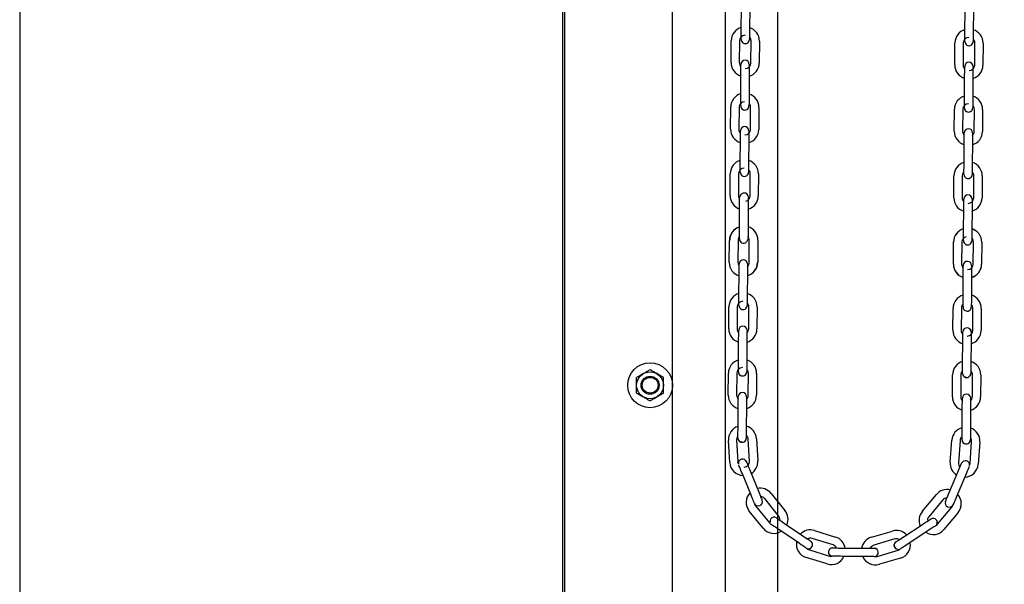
# Model space of a CAD drawing. Header units: inches. Extents: x 170 to 312, y 215 to 248.
# Tile 859 of 987: x 308.044 to 308.978, y 221.217 to 221.752. Entities that reach past the tile are written whole.
import ezdxf

# ---------------------------------------------------------------- set-up
doc = ezdxf.new("R2010")
doc.units = ezdxf.units.IN
doc.header["$LTSCALE"] = 0.25
doc.header["$MEASUREMENT"] = 0
doc.layers.add('ANNOTATIONS', color=1, linetype='Continuous')
doc.layers.add('MOTOR LH', color=7, linetype='Continuous')
doc.styles.add('ARIAL', font='arial.ttf', dxfattribs={"height": 0.09375})
doc.dimstyles.new('STANDARD$0', dxfattribs={"dimtxt": 0.09375, "dimasz": 0.09375, "dimexe": 0.03125, "dimexo": 0.046875, "dimgap": 0.09, "dimtad": 0, "dimtih": 1, "dimtoh": 1, "dimdec": 4, "dimzin": 0, "dimdsep": 46, "dimtxsty": 'ARIAL', "dimcen": 0.09, "dimadec": 0, "dimazin": 0, "dimtfac": 1, "dimtdec": 4, "dimtofl": 0, "dimtmove": 0, "dimatfit": 1, "dimfxl": 1, "dimtolj": 1, "dimtzin": 0, "dimarcsym": 0})

# ---------------------------------------------------------------- blocks, each defined once
blk = doc.blocks.new('*D129')
at = {"layer": 'ANNOTATIONS', "color": 0, "lineweight": -2, "transparency": 16777216}
for p, q in [((308.60615, 224.43674), (310.45212, 224.43674)), ((310.42087, 224.34299), (310.42087, 222.64335)), ((310.42087, 220.50886), (310.42087, 222.20849)), ((309.69034, 220.41511), (310.45212, 220.41511))]:
    blk.add_line(p, q, dxfattribs=at)
at = {"layer": 'ANNOTATIONS', "color": 0, "transparency": 16777216}
for points in [[(310.40524, 224.34299), (310.43649, 224.34299), (310.42087, 224.43674)], [(310.40524, 220.50886), (310.43649, 220.50886), (310.42087, 220.41511)]]:
    blk.add_solid(points, dxfattribs=at)
at = {"layer": 'defpoints', "color": 0, "transparency": 16777216}
for p in [(308.55928, 224.43674), (309.64347, 220.41511), (310.42087, 220.41511)]:
    blk.add_point(p, dxfattribs=at)
at = {"layer": 'ANNOTATIONS', "color": 0, "transparency": 16777216, "insert": (310.42087, 222.42592), "char_height": 0.09375, "attachment_point": 5, "style": 'ARIAL'}
blk.add_mtext('\\A1;OPENING\\PHEIGHT', dxfattribs=at)
blk = doc.blocks.new('*D130')
at = {"layer": 'ANNOTATIONS', "color": 0, "lineweight": -2, "transparency": 16777216}
for p, q in [((308.60615, 225.27272), (311.1071, 225.27272)), ((311.07585, 225.17897), (311.07585, 223.06135)), ((311.07585, 220.50886), (311.07585, 222.62649)), ((310.61068, 220.41511), (311.1071, 220.41511))]:
    blk.add_line(p, q, dxfattribs=at)
at = {"layer": 'ANNOTATIONS', "color": 0, "transparency": 16777216}
for points in [[(311.06023, 225.17897), (311.09148, 225.17897), (311.07585, 225.27272)], [(311.06023, 220.50886), (311.09148, 220.50886), (311.07585, 220.41511)]]:
    blk.add_solid(points, dxfattribs=at)
at = {"layer": 'defpoints', "color": 0, "transparency": 16777216}
for p in [(308.55928, 225.27272), (310.56381, 220.41511), (311.07585, 220.41511)]:
    blk.add_point(p, dxfattribs=at)
at = {"layer": 'ANNOTATIONS', "color": 0, "transparency": 16777216, "insert": (311.07585, 222.84392), "char_height": 0.09375, "attachment_point": 5, "style": 'ARIAL'}
blk.add_mtext('\\A1;TOTAL\\PHEIGHT', dxfattribs=at)

msp = doc.modelspace()

# ---------------------------------------------------------------- linework, layer by layer
at = {"layer": 'MOTOR LH'}
for p, q in [((308.04365, 225.91347), (308.04365, 220.41511)), ((308.55928, 220.41511), (308.55928, 225.91347)), ((308.5611, 220.41779), (308.5611, 225.22508)), ((308.6633, 220.41779), (308.6633, 225.22508)), ((308.71333, 224.94831), (308.71333, 220.41511)), ((308.76336, 220.41779), (308.76336, 224.60767)), ((308.72849, 221.743), (308.72864, 221.76386)), ((308.73652, 221.76381), (308.73637, 221.74294)), ((308.94084, 221.74103), (308.94099, 221.76189)), ((308.94886, 221.76184), (308.94872, 221.74097)), ((308.71882, 221.7117), (308.71897, 221.73255)), ((308.72684, 221.73238), (308.72669, 221.71151)), ((308.73772, 221.71143), (308.73787, 221.7323)), ((308.74574, 221.73224), (308.74559, 221.71138)), ((308.93117, 221.7096), (308.93132, 221.73047)), ((308.93919, 221.73041), (308.93904, 221.70954)), ((308.94078, 221.73178), (308.94078, 221.7318)), ((308.95007, 221.70947), (308.95022, 221.73033)), ((308.95809, 221.73028), (308.95794, 221.70941)), ((308.72805, 221.68), (308.7282, 221.70086)), ((308.73607, 221.70081), (308.73592, 221.67994)), ((308.9404, 221.67803), (308.94054, 221.6989)), ((308.94842, 221.69884), (308.94827, 221.67797)), ((308.71838, 221.64881), (308.71852, 221.66966)), ((308.7264, 221.66938), (308.72625, 221.64851)), ((308.73727, 221.64844), (308.73742, 221.6693)), ((308.74529, 221.66925), (308.74515, 221.64838)), ((308.93072, 221.6466), (308.93087, 221.66747)), ((308.93875, 221.66741), (308.9386, 221.64655)), ((308.94033, 221.66879), (308.94033, 221.6688)), ((308.94962, 221.64647), (308.94977, 221.66733)), ((308.95764, 221.66728), (308.9575, 221.64641)), ((308.72627, 221.65205), (308.72625, 221.64851)), ((308.7276, 221.617), (308.72775, 221.63787)), ((308.73562, 221.63781), (308.73547, 221.61694)), ((308.93995, 221.61503), (308.9401, 221.6359)), ((308.94797, 221.63584), (308.94782, 221.61498)), ((308.71793, 221.58557), (308.71808, 221.60644)), ((308.72595, 221.60638), (308.7258, 221.58552)), ((308.73683, 221.58544), (308.73697, 221.6063)), ((308.74485, 221.60625), (308.7447, 221.58538)), ((308.93028, 221.5836), (308.93043, 221.60447)), ((308.9383, 221.60441), (308.93815, 221.58355)), ((308.94918, 221.58347), (308.94932, 221.60434)), ((308.9572, 221.60428), (308.95705, 221.58341)), ((308.72678, 221.55367), (308.72693, 221.57454)), ((308.73518, 221.57481), (308.73503, 221.55395)), ((308.9395, 221.55203), (308.93965, 221.5729)), ((308.93951, 221.55216), (308.93965, 221.57303)), ((308.94753, 221.57297), (308.94738, 221.55198)), ((308.94754, 221.57478), (308.94753, 221.57284)), ((308.71711, 221.52224), (308.71726, 221.54311)), ((308.7255, 221.54338), (308.72536, 221.52252)), ((308.73601, 221.52211), (308.73615, 221.54297)), ((308.7444, 221.54325), (308.74425, 221.52238)), ((308.92983, 221.52061), (308.92998, 221.54147)), ((308.92983, 221.52073), (308.92998, 221.54147)), ((308.92998, 221.54147), (308.92998, 221.5416)), ((308.93786, 221.54154), (308.93771, 221.52068)), ((308.93785, 221.54142), (308.93771, 221.52068)), ((308.93944, 221.54279), (308.93944, 221.54283)), ((308.94731, 221.54285), (308.94731, 221.54273)), ((308.94873, 221.52047), (308.94888, 221.54134)), ((308.94873, 221.5206), (308.94888, 221.54134)), ((308.94888, 221.54134), (308.94888, 221.54146)), ((308.95675, 221.54141), (308.9566, 221.52054)), ((308.95675, 221.54128), (308.9566, 221.52042)), ((308.93771, 221.52068), (308.93771, 221.52055)), ((308.72633, 221.49068), (308.72648, 221.51155)), ((308.73436, 221.51149), (308.73421, 221.49062)), ((308.93906, 221.48917), (308.93921, 221.51004)), ((308.94708, 221.50998), (308.94693, 221.48911)), ((308.71666, 221.45925), (308.71681, 221.48012)), ((308.72468, 221.48006), (308.72454, 221.4592)), ((308.72627, 221.48143), (308.72627, 221.48145)), ((308.73556, 221.45912), (308.73571, 221.47998)), ((308.74358, 221.47993), (308.74343, 221.45906)), ((308.92939, 221.45774), (308.92953, 221.47861)), ((308.93741, 221.47855), (308.93726, 221.45769)), ((308.94828, 221.45761), (308.94843, 221.47847)), ((308.95631, 221.47842), (308.95616, 221.45755)), ((308.72589, 221.42769), (308.72603, 221.44855)), ((308.73391, 221.4485), (308.73376, 221.42763)), ((308.93861, 221.42618), (308.93876, 221.44705)), ((308.94663, 221.44699), (308.94649, 221.42612)), ((308.71621, 221.39626), (308.71636, 221.41713)), ((308.72424, 221.41707), (308.72409, 221.39621)), ((308.73511, 221.39613), (308.73526, 221.41699)), ((308.74313, 221.41694), (308.74299, 221.39607)), ((308.92894, 221.39475), (308.92909, 221.41562)), ((308.93696, 221.41556), (308.93681, 221.3947)), ((308.94784, 221.39462), (308.94798, 221.41548)), ((308.95586, 221.41543), (308.95571, 221.39456)), ((308.72544, 221.3647), (308.72559, 221.38556)), ((308.73346, 221.38551), (308.73331, 221.36464)), ((308.93816, 221.36319), (308.93831, 221.38405)), ((308.94619, 221.384), (308.94604, 221.36313)), ((308.7364, 221.33355), (308.73516, 221.35438)), ((308.74302, 221.35485), (308.74426, 221.33402)), ((308.71754, 221.33242), (308.71629, 221.35325)), ((308.72415, 221.35372), (308.7254, 221.33289)), ((308.92678, 221.33273), (308.92832, 221.35354)), ((308.93617, 221.35295), (308.93463, 221.33214)), ((308.94563, 221.33133), (308.94717, 221.35214)), ((308.95502, 221.35156), (308.95348, 221.33075)), ((308.73746, 221.30219), (308.72958, 221.32151)), ((308.73687, 221.32448), (308.74475, 221.30516)), ((308.92589, 221.30387), (308.93404, 221.32308)), ((308.94129, 221.32001), (308.93314, 221.3008)), ((308.76388, 221.28188), (308.75074, 221.29809)), ((308.75685, 221.30305), (308.76999, 221.28684)), ((308.90038, 221.28592), (308.91375, 221.30194)), ((308.74217, 221.29115), (308.75531, 221.27494)), ((308.9198, 221.29689), (308.90643, 221.28087)), ((308.91489, 221.27381), (308.92826, 221.28983)), ((308.9233, 221.29086), (308.92436, 221.29019)), ((308.7492, 221.26998), (308.73606, 221.28619)), ((308.93431, 221.28479), (308.92094, 221.26876)), ((308.76955, 221.27456), (308.78683, 221.26286)), ((308.88321, 221.26218), (308.90065, 221.27363)), ((308.78241, 221.25634), (308.76514, 221.26804)), ((308.79807, 221.26783), (308.81799, 221.26163)), ((308.85203, 221.26139), (308.87204, 221.2673)), ((308.90497, 221.26705), (308.88754, 221.2556)), ((308.81566, 221.25411), (308.79573, 221.26031)), ((308.81532, 221.25124), (308.81519, 221.25124)), ((308.81519, 221.25124), (308.8155, 221.25124)), ((308.82444, 221.25117), (308.84531, 221.25103)), ((308.82457, 221.25117), (308.84531, 221.25103)), ((308.87427, 221.25975), (308.85426, 221.25384)), ((308.81005, 221.23607), (308.79012, 221.24226)), ((308.79246, 221.24978), (308.81239, 221.24359)), ((308.82098, 221.24332), (308.81924, 221.24334)), ((308.82271, 221.24331), (308.82084, 221.24332)), ((308.84525, 221.24315), (308.82452, 221.2433)), ((308.84538, 221.24315), (308.82452, 221.2433)), ((308.84719, 221.24314), (308.84525, 221.24315)), ((308.84892, 221.24313), (308.84705, 221.24314)), ((308.85052, 221.24311), (308.84879, 221.24313)), ((308.85192, 221.2431), (308.85039, 221.24312)), ((308.85307, 221.2431), (308.85179, 221.24311)), ((308.85393, 221.24309), (308.85294, 221.2431)), ((308.85446, 221.24309), (308.8538, 221.24309)), ((308.85738, 221.24327), (308.87739, 221.24918)), ((308.87962, 221.24162), (308.85961, 221.23572))]:
    msp.add_line(p, q, dxfattribs=at)
at = {"layer": 'MOTOR LH', "flags": 128}
for points in [[(308.72843, 221.73375), (308.72843, 221.73392), (308.72843, 221.73445), (308.72844, 221.7353), (308.72845, 221.73645), (308.72846, 221.73786), (308.72847, 221.73946), (308.72848, 221.74119), (308.72849, 221.743)], [(308.73637, 221.74294), (308.73635, 221.74114), (308.73634, 221.7394), (308.73633, 221.7378), (308.73632, 221.7364), (308.73631, 221.73525)], [(308.94078, 221.73178), (308.94078, 221.73196), (308.94078, 221.73248), (308.94079, 221.73334), (308.9408, 221.73449), (308.94081, 221.73589), (308.94082, 221.73749), (308.94083, 221.73922), (308.94084, 221.74103)], [(308.94872, 221.74097), (308.9487, 221.73917), (308.94869, 221.73743), (308.94868, 221.73583), (308.94867, 221.73443), (308.94866, 221.73328)], [(308.73033, 221.73035), (308.73083, 221.73009), (308.73234, 221.72978)], [(308.73632, 221.73609), (308.73631, 221.73525), (308.73631, 221.73439), (308.7363, 221.73387), (308.7363, 221.73372)], [(308.7363, 221.73387), (308.7363, 221.73369)], [(308.94867, 221.73412), (308.94866, 221.73328), (308.94866, 221.73243), (308.94865, 221.7319), (308.94865, 221.73176)], [(308.94865, 221.7319), (308.94865, 221.73172)], [(308.72824, 221.70772), (308.72825, 221.70856), (308.72826, 221.70941), (308.72826, 221.70994), (308.72826, 221.71012)], [(308.73613, 221.71006), (308.73613, 221.70988), (308.73613, 221.70936), (308.73612, 221.7085), (308.73612, 221.70735), (308.73611, 221.70595), (308.73609, 221.70435), (308.73608, 221.70261), (308.73607, 221.70081)], [(308.7282, 221.70086), (308.72821, 221.70267), (308.72822, 221.7044), (308.72823, 221.706), (308.72824, 221.70741), (308.72825, 221.70856)], [(308.94054, 221.6989), (308.94056, 221.7007), (308.94057, 221.70244), (308.94058, 221.70404), (308.94059, 221.70544), (308.9406, 221.70659)], [(308.94059, 221.70576), (308.9406, 221.70659), (308.94061, 221.70744), (308.94061, 221.70797), (308.94061, 221.70815)], [(308.94848, 221.70809), (308.94848, 221.70791), (308.94848, 221.70739), (308.94847, 221.70653), (308.94846, 221.70538), (308.94846, 221.70398), (308.94844, 221.70238), (308.94843, 221.70065), (308.94842, 221.69884)], [(308.72798, 221.67075), (308.72798, 221.67092), (308.72799, 221.67145), (308.72799, 221.67231), (308.728, 221.67346), (308.72801, 221.67486), (308.72802, 221.67646), (308.72803, 221.67819), (308.72805, 221.68)], [(308.73587, 221.67309), (308.73587, 221.67225), (308.73586, 221.6714), (308.73586, 221.67087), (308.73586, 221.67073)], [(308.73592, 221.67994), (308.73591, 221.67814), (308.7359, 221.6764), (308.73588, 221.6748), (308.73587, 221.6734), (308.73587, 221.67225)], [(308.94033, 221.66878), (308.94033, 221.66896), (308.94034, 221.66948), (308.94034, 221.67034), (308.94035, 221.67149), (308.94036, 221.67289), (308.94037, 221.67449), (308.94038, 221.67623), (308.9404, 221.67803)], [(308.94827, 221.67797), (308.94826, 221.67617), (308.94825, 221.67443), (308.94823, 221.67283), (308.94822, 221.67143), (308.94822, 221.67028)], [(308.72988, 221.66735), (308.73039, 221.66709), (308.73189, 221.66678)], [(308.73586, 221.67087), (308.73586, 221.67069)], [(308.94821, 221.6689), (308.9482, 221.66872)], [(308.94822, 221.67112), (308.94822, 221.67028), (308.94821, 221.66943), (308.94821, 221.6689), (308.94821, 221.66876)], [(308.72775, 221.63787), (308.72776, 221.63967), (308.72777, 221.64141), (308.72779, 221.64301), (308.7278, 221.64441), (308.7278, 221.64556)], [(308.7278, 221.64473), (308.7278, 221.64556), (308.72781, 221.64641), (308.72781, 221.64694), (308.72781, 221.64711)], [(308.72781, 221.64694), (308.72781, 221.64712)], [(308.73569, 221.64706), (308.73569, 221.64688), (308.73568, 221.64636), (308.73568, 221.6455), (308.73567, 221.64435), (308.73566, 221.64295), (308.73565, 221.64135), (308.73564, 221.63961), (308.73562, 221.63781)], [(308.9401, 221.6359), (308.94011, 221.6377), (308.94012, 221.63944), (308.94014, 221.64104), (308.94015, 221.64244), (308.94015, 221.64359)], [(308.94015, 221.64276), (308.94015, 221.64359), (308.94016, 221.64445), (308.94016, 221.64497), (308.94016, 221.64515)], [(308.94803, 221.64353), (308.94802, 221.64238), (308.94801, 221.64098), (308.948, 221.63938), (308.94799, 221.63765), (308.94797, 221.63584)], [(308.94804, 221.64509), (308.94804, 221.64492), (308.94803, 221.64439), (308.94803, 221.64353), (308.94802, 221.6427)], [(308.72754, 221.60775), (308.72754, 221.60793), (308.72754, 221.60845), (308.72755, 221.60931), (308.72755, 221.61046), (308.72756, 221.61186), (308.72758, 221.61346), (308.72759, 221.6152), (308.7276, 221.617)], [(308.73547, 221.61694), (308.73546, 221.61514), (308.73545, 221.6134), (308.73544, 221.6118), (308.73543, 221.6104), (308.73542, 221.60925)], [(308.73543, 221.61009), (308.73542, 221.60925), (308.73541, 221.6084), (308.73541, 221.60787), (308.73541, 221.60769)], [(308.93988, 221.60579), (308.93989, 221.60596), (308.93989, 221.60648), (308.9399, 221.60734), (308.9399, 221.60818)], [(308.9399, 221.60734), (308.9399, 221.60849), (308.93991, 221.60989), (308.93993, 221.61149), (308.93994, 221.61323), (308.93995, 221.61503)], [(308.94778, 221.60812), (308.94777, 221.60728), (308.94776, 221.60643), (308.94776, 221.6059), (308.94776, 221.60576)], [(308.94782, 221.61498), (308.94781, 221.61317), (308.9478, 221.61144), (308.94779, 221.60984), (308.94778, 221.60843), (308.94777, 221.60728)], [(308.72943, 221.60435), (308.72994, 221.60409), (308.73144, 221.60378)], [(308.93988, 221.60578), (308.93989, 221.60596)], [(308.94776, 221.6059), (308.94776, 221.60572)], [(308.72693, 221.57454), (308.72694, 221.57634), (308.72695, 221.57808), (308.72696, 221.57968), (308.72697, 221.58108), (308.72698, 221.58223)], [(308.72698, 221.58214), (308.72698, 221.58223), (308.72699, 221.58308), (308.72699, 221.58361), (308.72699, 221.58379)], [(308.73524, 221.58406), (308.73524, 221.58389), (308.73524, 221.58336), (308.73523, 221.5825), (308.73522, 221.58135), (308.73521, 221.57995), (308.7352, 221.57835), (308.73519, 221.57662), (308.73518, 221.57481)], [(308.93965, 221.5729), (308.93967, 221.5747), (308.93968, 221.57644), (308.93969, 221.57804), (308.9397, 221.57944), (308.93971, 221.58059), (308.93971, 221.58157)], [(308.93965, 221.57303), (308.93967, 221.57483), (308.93968, 221.57657), (308.93969, 221.57817), (308.9397, 221.57957), (308.93971, 221.58072)], [(308.93971, 221.58145), (308.93972, 221.5821)], [(308.93972, 221.5821), (308.93972, 221.58228)], [(308.93972, 221.58197), (308.93972, 221.58215)], [(308.94759, 221.5821), (308.9473, 221.5836), (308.94689, 221.58436)], [(308.94759, 221.58222), (308.94759, 221.58204), (308.94759, 221.58152), (308.94758, 221.58066), (308.94757, 221.57951), (308.94756, 221.57811), (308.94755, 221.57651), (308.94754, 221.57478)], [(308.94759, 221.5821), (308.94759, 221.58192), (308.94759, 221.58139), (308.94758, 221.58054), (308.94757, 221.57939), (308.94756, 221.57798), (308.94755, 221.57638), (308.94754, 221.57465)], [(308.72673, 221.54598), (308.72673, 221.54713), (308.72674, 221.54853), (308.72676, 221.55013), (308.72677, 221.55187), (308.72678, 221.55367)], [(308.73503, 221.55395), (308.73502, 221.55214), (308.735, 221.55041), (308.73499, 221.54881), (308.73498, 221.5474), (308.73497, 221.54625)], [(308.93944, 221.54278), (308.93944, 221.54296), (308.93944, 221.54349), (308.93945, 221.54434), (308.93946, 221.54549), (308.93947, 221.54689), (308.93948, 221.54849), (308.93949, 221.55036)], [(308.93949, 221.55036), (308.93951, 221.55216)], [(308.93949, 221.55023), (308.9395, 221.55203)], [(308.94737, 221.5503), (308.94735, 221.54844), (308.94734, 221.54684), (308.94733, 221.54544), (308.94732, 221.54429)], [(308.94738, 221.55211), (308.94737, 221.5503)], [(308.94738, 221.55198), (308.94737, 221.55017)], [(308.72671, 221.54443), (308.72672, 221.5446), (308.72672, 221.54512), (308.72673, 221.54598), (308.72673, 221.54674)], [(308.72671, 221.54442), (308.72672, 221.5446)], [(308.72793, 221.54154), (308.72912, 221.54076), (308.73062, 221.54045)], [(308.73497, 221.54635), (308.73497, 221.54625), (308.73497, 221.5454), (308.73496, 221.54487), (308.73496, 221.54473)], [(308.73496, 221.54487), (308.73496, 221.54469)], [(308.93944, 221.54291), (308.93944, 221.54309), (308.93944, 221.54361), (308.93945, 221.54447), (308.93946, 221.54562), (308.93947, 221.54702), (308.93948, 221.54862)], [(308.94735, 221.54856), (308.94734, 221.54697), (308.94733, 221.54556), (308.94732, 221.54441), (308.94732, 221.54356), (308.94731, 221.54303), (308.94731, 221.54285)], [(308.94733, 221.54512), (308.94732, 221.54429), (308.94732, 221.54343), (308.94731, 221.54293)], [(308.94732, 221.54343), (308.94731, 221.5429), (308.94731, 221.54273)], [(308.72648, 221.51155), (308.72649, 221.51335), (308.72651, 221.51509), (308.72652, 221.51669), (308.72653, 221.51809), (308.72654, 221.51924)], [(308.72654, 221.51914), (308.72654, 221.51924), (308.72654, 221.52009), (308.72655, 221.52062), (308.72655, 221.5208)], [(308.73441, 221.51918), (308.7344, 221.51803), (308.73439, 221.51663), (308.73438, 221.51503), (308.73437, 221.51329), (308.73436, 221.51149)], [(308.73442, 221.52074), (308.73442, 221.52056), (308.73442, 221.52004), (308.73441, 221.51918), (308.7344, 221.51834)], [(308.73536, 221.51935), (308.7348, 221.51869), (308.7344, 221.51833)], [(308.93921, 221.51004), (308.93922, 221.51184), (308.93923, 221.51358), (308.93924, 221.51518), (308.93925, 221.51658), (308.93926, 221.51773)], [(308.93926, 221.51689), (308.93926, 221.51773), (308.93927, 221.51858), (308.93927, 221.51911), (308.93927, 221.51929)], [(308.94715, 221.51923), (308.94714, 221.51905), (308.94714, 221.51853), (308.94713, 221.51767), (308.94713, 221.51652), (308.94712, 221.51512), (308.94711, 221.51352), (308.94709, 221.51179), (308.94708, 221.50998)], [(308.72627, 221.48143), (308.72627, 221.48161), (308.72627, 221.48213), (308.72628, 221.48299), (308.72629, 221.48414), (308.7263, 221.48554), (308.72631, 221.48714), (308.72632, 221.48887), (308.72633, 221.49068)], [(308.73421, 221.49062), (308.73419, 221.48882), (308.73418, 221.48708), (308.73417, 221.48548), (308.73416, 221.48408), (308.73415, 221.48293)], [(308.939, 221.48148), (308.93901, 221.48263), (308.93902, 221.48403), (308.93903, 221.48563), (308.93905, 221.48737), (308.93906, 221.48917)], [(308.94693, 221.48911), (308.94692, 221.48731), (308.94691, 221.48557), (308.9469, 221.48397), (308.94689, 221.48257), (308.94688, 221.48142)], [(308.73416, 221.48377), (308.73415, 221.48293), (308.73415, 221.48208), (308.73414, 221.48155), (308.73414, 221.48137)], [(308.93899, 221.47992), (308.93899, 221.4801), (308.939, 221.48062), (308.939, 221.48148), (308.93901, 221.48232)], [(308.94688, 221.48226), (308.94688, 221.48142), (308.94687, 221.48057), (308.94687, 221.48004), (308.94687, 221.47986)], [(308.72608, 221.45541), (308.72609, 221.45625), (308.7261, 221.4571), (308.7261, 221.45763), (308.7261, 221.4578)], [(308.7261, 221.45763), (308.7261, 221.45781)], [(308.73397, 221.45775), (308.73397, 221.45757), (308.73397, 221.45705), (308.73396, 221.45619), (308.73396, 221.45535)], [(308.94563, 221.45897), (308.94641, 221.45775), (308.9467, 221.45624)], [(308.72603, 221.44855), (308.72605, 221.45036), (308.72606, 221.4521), (308.72607, 221.45369), (308.72608, 221.4551), (308.72609, 221.45625)], [(308.73396, 221.45619), (308.73395, 221.45504), (308.73394, 221.45364), (308.73393, 221.45204), (308.73392, 221.4503), (308.73391, 221.4485)], [(308.93876, 221.44705), (308.93877, 221.44885), (308.93878, 221.45059), (308.9388, 221.45219), (308.93881, 221.45359), (308.93881, 221.45474)], [(308.93881, 221.4539), (308.93881, 221.45474), (308.93882, 221.45559), (308.93882, 221.45612), (308.93883, 221.4563)], [(308.9467, 221.45624), (308.9467, 221.45606), (308.94669, 221.45554), (308.94669, 221.45468), (308.94668, 221.45353), (308.94667, 221.45213), (308.94666, 221.45053), (308.94665, 221.44879), (308.94663, 221.44699)], [(308.72582, 221.41844), (308.72582, 221.41862), (308.72583, 221.41914), (308.72583, 221.42), (308.72584, 221.42115), (308.72585, 221.42255), (308.72586, 221.42415), (308.72587, 221.42588), (308.72589, 221.42769)], [(308.73371, 221.42078), (308.73371, 221.41994), (308.7337, 221.41909), (308.7337, 221.41856), (308.73369, 221.41838)], [(308.73376, 221.42763), (308.73375, 221.42583), (308.73374, 221.42409), (308.73372, 221.42249), (308.73371, 221.42109), (308.73371, 221.41994)], [(308.93855, 221.41693), (308.93855, 221.41711), (308.93855, 221.41763), (308.93856, 221.41849), (308.93856, 221.41933)], [(308.93856, 221.41849), (308.93857, 221.41964), (308.93858, 221.42104), (308.93859, 221.42264), (308.9386, 221.42437), (308.93861, 221.42618)], [(308.94644, 221.41927), (308.94643, 221.41843), (308.94642, 221.41758), (308.94642, 221.41705), (308.94642, 221.41687)], [(308.94649, 221.42612), (308.94647, 221.42432), (308.94646, 221.42258), (308.94645, 221.42098), (308.94644, 221.41958), (308.94643, 221.41843)], [(308.72704, 221.41556), (308.72823, 221.41478), (308.72973, 221.41447)], [(308.93855, 221.41693), (308.93855, 221.41711)], [(308.94245, 221.41296), (308.94095, 221.41327), (308.93974, 221.41407)], [(308.72559, 221.38556), (308.7256, 221.38737), (308.72561, 221.3891), (308.72562, 221.3907), (308.72563, 221.39211), (308.72564, 221.39326)], [(308.72564, 221.39242), (308.72564, 221.39326), (308.72565, 221.39411), (308.72565, 221.39464), (308.72565, 221.39482)], [(308.73352, 221.3932), (308.73351, 221.39205), (308.7335, 221.39065), (308.73349, 221.38905), (308.73347, 221.38731), (308.73346, 221.38551)], [(308.73353, 221.39476), (308.73353, 221.39458), (308.73352, 221.39406), (308.73352, 221.3932), (308.73351, 221.39236)], [(308.93831, 221.38405), (308.93833, 221.38586), (308.93834, 221.3876), (308.93835, 221.3892), (308.93836, 221.3906), (308.93837, 221.39175)], [(308.93836, 221.39091), (308.93837, 221.39175), (308.93837, 221.3926), (308.93838, 221.39313), (308.93838, 221.39331)], [(308.94624, 221.39169), (308.94623, 221.39054), (308.94622, 221.38914), (308.94621, 221.38754), (308.9462, 221.3858), (308.94619, 221.384)], [(308.94625, 221.39325), (308.94625, 221.39307), (308.94625, 221.39255), (308.94624, 221.39169), (308.94624, 221.39085)], [(308.72538, 221.35701), (308.72539, 221.35816), (308.7254, 221.35956), (308.72541, 221.36116), (308.72543, 221.36289), (308.72544, 221.3647)], [(308.73331, 221.36464), (308.7333, 221.36284), (308.73329, 221.3611), (308.73328, 221.3595), (308.73327, 221.3581), (308.73326, 221.35695)], [(308.93811, 221.3555), (308.93812, 221.35665), (308.93813, 221.35805), (308.93814, 221.35965), (308.93815, 221.36138), (308.93816, 221.36319)], [(308.72537, 221.35545), (308.72538, 221.35562), (308.72538, 221.35615), (308.72538, 221.35701), (308.72539, 221.35746)], [(308.72537, 221.35545), (308.72538, 221.35562)], [(308.73326, 221.35695), (308.73325, 221.3561), (308.73325, 221.35557), (308.73325, 221.35539)], [(308.73327, 221.35814), (308.73327, 221.3581)], [(308.9381, 221.35394), (308.9381, 221.35412), (308.9381, 221.35464), (308.93811, 221.3555)], [(308.9381, 221.35394), (308.9381, 221.35412)], [(308.93812, 221.35665), (308.93812, 221.35668)], [(308.94599, 221.35589), (308.94598, 221.35544), (308.94598, 221.35459), (308.94597, 221.35406), (308.94597, 221.35392)], [(308.94597, 221.35406), (308.94597, 221.35388)], [(308.94604, 221.36313), (308.94603, 221.36133), (308.94601, 221.35959), (308.946, 221.35799), (308.94599, 221.35659), (308.94598, 221.35544)], [(308.72928, 221.35148), (308.72778, 221.35179), (308.72659, 221.35257)], [(308.93929, 221.35108), (308.9405, 221.35028), (308.94201, 221.34997)], [(308.72582, 221.33111), (308.72556, 221.33186), (308.7254, 221.33289)], [(308.72958, 221.32151), (308.7289, 221.32318), (308.72824, 221.32479), (308.72764, 221.32627), (308.72711, 221.32757), (308.72668, 221.32863), (308.72635, 221.32942), (308.72615, 221.32991), (308.72612, 221.32999)], [(308.73245, 221.33441), (308.73253, 221.33433), (308.73338, 221.33305)], [(308.73338, 221.33305), (308.73345, 221.33288), (308.73364, 221.3324), (308.73397, 221.3316), (308.7344, 221.33054), (308.73493, 221.32924), (308.73553, 221.32776), (308.73619, 221.32615), (308.73687, 221.32448)], [(308.93404, 221.32308), (308.93474, 221.32474), (308.93542, 221.32634), (308.93604, 221.32781), (308.93659, 221.3291), (308.93704, 221.33016)], [(308.93614, 221.32803), (308.93659, 221.3291)], [(308.93704, 221.33016), (308.93738, 221.33095), (308.93758, 221.33143), (308.93765, 221.33159)], [(308.93758, 221.33143), (308.93765, 221.3316)], [(308.94281, 221.33369), (308.94131, 221.334), (308.93983, 221.33372)], [(308.94486, 221.32844), (308.94483, 221.32836), (308.94462, 221.32787), (308.94429, 221.32709), (308.94384, 221.32603), (308.94329, 221.32474), (308.94267, 221.32327), (308.94199, 221.32167), (308.94129, 221.32001)], [(308.94518, 221.32956), (308.94545, 221.3303), (308.94563, 221.33133)], [(308.74094, 221.29365), (308.74088, 221.29378), (308.74068, 221.29427), (308.74036, 221.29506), (308.73993, 221.29613), (308.7394, 221.29743), (308.73879, 221.29891), (308.73814, 221.30051), (308.73746, 221.30219)], [(308.74475, 221.30516), (308.74543, 221.30349), (308.74608, 221.30188), (308.74669, 221.3004), (308.74722, 221.2991), (308.74765, 221.29803)], [(308.74683, 221.30006), (308.74722, 221.2991)], [(308.74765, 221.29803), (308.74797, 221.29724), (308.74817, 221.29676), (308.74824, 221.29659)], [(308.92288, 221.29679), (308.92333, 221.29785), (308.92388, 221.29914), (308.9245, 221.30061), (308.92518, 221.30221), (308.92589, 221.30387)], [(308.92333, 221.29785), (308.92373, 221.2988)], [(308.93314, 221.3008), (308.93243, 221.29914), (308.93175, 221.29754), (308.93113, 221.29607), (308.93058, 221.29477), (308.93013, 221.29372), (308.9298, 221.29293), (308.92959, 221.29244), (308.92953, 221.29231)], [(308.92227, 221.29536), (308.92234, 221.29552)], [(308.92228, 221.29536), (308.92234, 221.29552), (308.92255, 221.296), (308.92288, 221.29679)], [(308.76189, 221.27975), (308.76204, 221.27965), (308.76247, 221.27936), (308.76318, 221.27888), (308.76414, 221.27823), (308.7653, 221.27745), (308.76662, 221.27655), (308.76806, 221.27558), (308.76955, 221.27456)], [(308.75642, 221.2787), (308.75583, 221.27728), (308.75581, 221.27578)], [(308.76514, 221.26804), (308.76364, 221.26906), (308.7622, 221.27003), (308.76088, 221.27093), (308.75972, 221.27171), (308.75877, 221.27236), (308.75806, 221.27284), (308.75762, 221.27313), (308.7575, 221.27322)], [(308.90065, 221.27363), (308.90216, 221.27462), (308.90361, 221.27558), (308.90495, 221.27645), (308.90612, 221.27722), (308.90708, 221.27786), (308.9078, 221.27833), (308.90824, 221.27861), (308.90838, 221.27871)], [(308.91268, 221.27211), (308.91256, 221.27203), (308.91212, 221.27174), (308.9114, 221.27128), (308.91044, 221.27064), (308.90927, 221.26987), (308.90793, 221.269), (308.90648, 221.26804), (308.90497, 221.26705)], [(308.91384, 221.27758), (308.91441, 221.27616), (308.91441, 221.27466)], [(308.78683, 221.26286), (308.78832, 221.26185), (308.78976, 221.26087), (308.79108, 221.25998), (308.79224, 221.25919), (308.7932, 221.25855)], [(308.87678, 221.25795), (308.87774, 221.25858), (308.87892, 221.25935), (308.88025, 221.26023), (308.8817, 221.26119), (308.88321, 221.26218)], [(308.79004, 221.25117), (308.78992, 221.25125), (308.78949, 221.25155), (308.78878, 221.25203), (308.78783, 221.25267), (308.78667, 221.25346), (308.78534, 221.25436), (308.78391, 221.25533), (308.78241, 221.25634)], [(308.79139, 221.25977), (308.79224, 221.25919)], [(308.79317, 221.25058), (308.79445, 221.25112), (308.79554, 221.2522)], [(308.7932, 221.25855), (308.7939, 221.25807), (308.79434, 221.25777), (308.79449, 221.25767)], [(308.81537, 221.25124), (308.81602, 221.25123)], [(308.81589, 221.25123), (308.81675, 221.25123)], [(308.81602, 221.25123), (308.81688, 221.25123)], [(308.81675, 221.25123), (308.8179, 221.25122), (308.8193, 221.25121), (308.82103, 221.2512)], [(308.81688, 221.25123), (308.81803, 221.25122), (308.81943, 221.25121)], [(308.8179, 221.25122), (308.81893, 221.25121)], [(308.81803, 221.25122), (308.81893, 221.25121)], [(308.8209, 221.2512), (308.82263, 221.25119), (308.82444, 221.25117)], [(308.82103, 221.2512), (308.82277, 221.25119), (308.82457, 221.25117)], [(308.84531, 221.25103), (308.84711, 221.25101), (308.84885, 221.251), (308.85045, 221.25099), (308.85198, 221.25098)], [(308.87435, 221.25164), (308.87377, 221.25307), (308.87378, 221.25457)], [(308.87548, 221.2571), (308.87563, 221.25719), (308.87607, 221.25748), (308.87678, 221.25795)], [(308.87548, 221.2571), (308.87563, 221.25719)], [(308.87774, 221.25858), (308.87861, 221.25915)], [(308.88754, 221.2556), (308.88603, 221.2546), (308.88458, 221.25365), (308.88324, 221.25277), (308.88207, 221.252), (308.88111, 221.25137), (308.88039, 221.2509), (308.87995, 221.25061), (308.87983, 221.25053)], [(308.8138, 221.24361), (308.81363, 221.24368), (308.81259, 221.24432)], [(308.81269, 221.24434), (308.81376, 221.24367), (308.81475, 221.2434)], [(308.81597, 221.24336), (308.81531, 221.24336), (308.81516, 221.24336)], [(308.81544, 221.24336), (308.81531, 221.24336)], [(308.81938, 221.24334), (308.81784, 221.24335), (308.81669, 221.24335), (308.81584, 221.24336)], [(308.81797, 221.24335), (308.81682, 221.24335), (308.81597, 221.24336)], [(308.82438, 221.2433), (308.82258, 221.24331)], [(308.82452, 221.2433), (308.82271, 221.24331)], [(308.84544, 221.25102), (308.84724, 221.25101)], [(308.84598, 221.25102), (308.84724, 221.25101), (308.84898, 221.251)], [(308.84898, 221.251), (308.85058, 221.25099)], [(308.85185, 221.25098), (308.853, 221.25097), (308.85398, 221.25096)], [(308.85198, 221.25098), (308.85313, 221.25097)], [(308.85385, 221.25096), (308.85451, 221.25096)], [(308.85446, 221.24309), (308.85432, 221.24309)], [(308.85438, 221.25096), (308.85456, 221.25096)], [(308.8546, 221.24309), (308.85446, 221.24309)], [(308.85451, 221.25096), (308.85469, 221.25096)], [(308.85451, 221.25096), (308.85456, 221.25096)], [(308.85456, 221.25096), (308.85606, 221.25065), (308.8571, 221.25001)]]:
    msp.add_lwpolyline(points, dxfattribs=at)
at = {"layer": 'MOTOR LH'}
for radius in [0.02129, 0.01277, 0.00852, 0.0075]:
    msp.add_circle((308.64201, 221.40564), radius, dxfattribs=at)
for centre, radius, start, end in [((308.73216, 221.73245), 0.01319, 106.06756, 179.59345), ((308.73216, 221.73234), 0.00531, 89.59345, 179.59345), ((308.73255, 221.73234), 0.01319, 359.59345, 73.11934), ((308.94451, 221.73037), 0.01319, 106.06756, 179.59345), ((308.9449, 221.73037), 0.01319, 359.59345, 73.11934), ((308.73236, 221.73372), 0.00394, 179.59345, 359.59347), ((308.73255, 221.73234), 0.00531, 359.59345, 44.86819), ((308.94451, 221.73037), 0.00531, 89.59345, 179.59345), ((308.94471, 221.73175), 0.00394, 179.59345, 359.59347), ((308.9449, 221.73037), 0.00531, 359.59345, 44.8683), ((308.73201, 221.7117), 0.01319, 179.59345, 253.12364), ((308.73201, 221.71148), 0.00531, 179.59345, 224.88327), ((308.7322, 221.71009), 0.00394, 359.59345, 179.59343), ((308.7324, 221.71147), 0.00531, 269.59345, 359.59345), ((308.7324, 221.71147), 0.01319, 286.07186, 359.59345), ((308.94436, 221.70951), 0.01319, 179.59345, 253.12364), ((308.94436, 221.70951), 0.00531, 179.59345, 224.88293), ((308.94455, 221.70812), 0.00394, 359.59345, 179.59343), ((308.94475, 221.7095), 0.00531, 269.59345, 359.59345), ((308.94475, 221.7095), 0.01319, 286.07186, 359.59345), ((308.73171, 221.66957), 0.01319, 106.06756, 179.59345), ((308.73211, 221.66934), 0.01319, 359.59345, 73.11934), ((308.73171, 221.66934), 0.00531, 89.59345, 179.59345), ((308.73211, 221.66934), 0.00531, 359.59345, 44.86854), ((308.94406, 221.66737), 0.01319, 106.06756, 179.59345), ((308.94406, 221.66737), 0.00531, 89.59345, 179.59345), ((308.94445, 221.66737), 0.01319, 359.59345, 73.11934), ((308.73192, 221.67072), 0.00394, 179.59345, 359.59347), ((308.94427, 221.66875), 0.00394, 179.59345, 359.59347), ((308.94445, 221.66737), 0.00531, 359.59345, 44.86818), ((308.73156, 221.64848), 0.01319, 179.59345, 253.12364), ((308.73156, 221.64848), 0.00531, 179.59345, 224.88327), ((308.73175, 221.64709), 0.00394, 359.59345, 179.59343), ((308.73196, 221.64847), 0.00531, 269.59345, 359.59345), ((308.73196, 221.64847), 0.01319, 286.07186, 359.59345), ((308.94391, 221.64651), 0.01319, 179.59345, 253.12364), ((308.94391, 221.64651), 0.00531, 179.59345, 224.8831), ((308.9441, 221.64512), 0.00394, 359.59345, 179.59343), ((308.94431, 221.64651), 0.01319, 286.07186, 359.59345), ((308.94431, 221.64651), 0.00531, 314.33315, 359.59345), ((308.73127, 221.60634), 0.01319, 106.06756, 179.59345), ((308.73166, 221.60634), 0.01319, 359.59345, 73.11934), ((308.94362, 221.60438), 0.01319, 106.06756, 179.59345), ((308.94401, 221.60437), 0.01319, 359.59345, 73.11934), ((308.73127, 221.60634), 0.00531, 89.59345, 179.59345), ((308.73147, 221.60772), 0.00394, 179.59345, 359.59347), ((308.73166, 221.60634), 0.00531, 359.59345, 44.86854), ((308.94362, 221.60438), 0.00531, 134.31808, 179.59345), ((308.94401, 221.60437), 0.00531, 359.59345, 44.86822), ((308.94382, 221.60575), 0.00394, 179.59345, 359.59347), ((308.73131, 221.58409), 0.00394, 359.59345, 137.9449), ((308.73112, 221.58548), 0.01319, 179.59345, 251.4302), ((308.73112, 221.58548), 0.00531, 179.59345, 218.92107), ((308.73093, 221.58376), 0.00394, 127.84813, 179.59345), ((308.73151, 221.58548), 0.00531, 284.94724, 359.59345), ((308.73151, 221.58548), 0.01319, 286.07186, 359.59345), ((308.94347, 221.58351), 0.01319, 179.59345, 253.12364), ((308.94347, 221.58351), 0.00531, 179.59345, 224.88319), ((308.94366, 221.58225), 0.00394, 359.59345, 179.59343), ((308.94386, 221.58351), 0.00531, 269.59345, 359.59345), ((308.94386, 221.58351), 0.01319, 286.07186, 359.59345), ((308.73045, 221.54301), 0.01319, 106.06756, 179.59345), ((308.73082, 221.54335), 0.01319, 107.76104, 179.59345), ((308.73121, 221.54334), 0.01319, 359.59345, 73.11934), ((308.94317, 221.5415), 0.01319, 106.06756, 179.59345), ((308.94317, 221.54138), 0.01319, 106.06756, 179.59345), ((308.94356, 221.5415), 0.01319, 359.59345, 73.11934), ((308.94356, 221.54137), 0.01319, 359.59345, 73.11934), ((308.73082, 221.54335), 0.00531, 135.92482, 179.59345), ((308.73065, 221.54439), 0.00394, 179.59345, 315.12856), ((308.73103, 221.54472), 0.00394, 307.84814, 359.59345), ((308.73084, 221.54301), 0.00531, 359.59345, 44.86854), ((308.94317, 221.54138), 0.00531, 103.25039, 179.59345), ((308.94338, 221.54288), 0.00394, 179.59345, 225.91738), ((308.94338, 221.54275), 0.00394, 179.59345, 359.59347), ((308.94356, 221.5415), 0.00531, 359.59345, 44.86854), ((308.94356, 221.54137), 0.00531, 359.59345, 44.86808), ((308.7303, 221.52215), 0.01319, 179.59345, 253.11934), ((308.73067, 221.52248), 0.00531, 179.59345, 218.90436), ((308.73048, 221.52077), 0.00394, 359.59345, 179.59343), ((308.73107, 221.52248), 0.01319, 284.38877, 359.59345), ((308.73069, 221.52215), 0.01319, 286.06756, 359.59345), ((308.73069, 221.52215), 0.00531, 314.31864, 359.59345), ((308.94321, 221.51926), 0.00394, 359.59345, 179.59343), ((308.94302, 221.52064), 0.01319, 179.59345, 253.11934), ((308.94302, 221.52051), 0.01319, 179.59345, 253.11934), ((308.94302, 221.52064), 0.00531, 179.59345, 224.86854), ((308.94302, 221.52051), 0.00531, 179.59345, 224.86894), ((308.94342, 221.52064), 0.00531, 269.59345, 359.59345), ((308.94342, 221.52064), 0.01319, 286.06756, 359.59345), ((308.94341, 221.52051), 0.01319, 286.06756, 359.59345), ((308.73, 221.48002), 0.01319, 106.06756, 179.59345), ((308.73, 221.48002), 0.00531, 89.59345, 179.59345), ((308.73039, 221.48002), 0.01319, 359.59345, 73.11934), ((308.94272, 221.47851), 0.01319, 106.06756, 179.59345), ((308.94312, 221.47851), 0.01319, 359.59345, 73.11934), ((308.7302, 221.4814), 0.00394, 179.59345, 359.59347), ((308.73039, 221.48002), 0.00531, 359.59345, 44.86854), ((308.94272, 221.47851), 0.00531, 134.31785, 179.59345), ((308.94293, 221.47989), 0.00394, 179.59345, 359.59347), ((308.94312, 221.47851), 0.00531, 359.59345, 44.86837), ((308.72985, 221.45916), 0.01319, 179.59345, 253.11934), ((308.72985, 221.45916), 0.00531, 179.59345, 224.86854), ((308.73004, 221.45778), 0.00394, 359.59345, 179.59343), ((308.73024, 221.45916), 0.01319, 286.06756, 359.59345), ((308.73024, 221.45916), 0.00531, 314.31903, 359.59345), ((308.94258, 221.45765), 0.01319, 179.59345, 253.11934), ((308.94258, 221.45765), 0.00531, 179.59345, 224.86854), ((308.94276, 221.45627), 0.00394, 359.59345, 179.59343), ((308.94297, 221.45765), 0.00531, 269.59345, 359.59345), ((308.94297, 221.45765), 0.01319, 286.06756, 359.59345), ((308.72955, 221.41703), 0.01319, 106.06756, 179.59345), ((308.72994, 221.41703), 0.01319, 359.59345, 73.11934), ((308.72955, 221.41703), 0.00531, 89.59345, 179.59345), ((308.72994, 221.41703), 0.00531, 359.59345, 44.86854), ((308.94228, 221.41552), 0.01319, 106.06756, 179.59345), ((308.94228, 221.41552), 0.00531, 134.31778, 179.59345), ((308.94267, 221.41552), 0.00531, 359.59345, 44.86854), ((308.94267, 221.41552), 0.01319, 359.59345, 73.11934), ((308.72976, 221.41841), 0.00394, 179.59345, 359.59347), ((308.94248, 221.4169), 0.00394, 179.59345, 359.59347), ((308.7294, 221.39617), 0.01319, 179.59345, 253.11934), ((308.7294, 221.39617), 0.00531, 179.59345, 224.86854), ((308.72959, 221.39479), 0.00394, 359.59345, 179.59343), ((308.7298, 221.39616), 0.01319, 286.06756, 359.59345), ((308.7298, 221.39616), 0.00531, 314.31881, 359.59345), ((308.94213, 221.39466), 0.01319, 179.59345, 253.11934), ((308.94213, 221.39466), 0.00531, 179.59345, 224.86854), ((308.94232, 221.39328), 0.00394, 359.59345, 179.59343), ((308.94252, 221.39466), 0.01319, 286.06756, 359.59345), ((308.94252, 221.39466), 0.00531, 314.31868, 359.59345), ((308.72946, 221.35404), 0.01319, 107.68463, 183.42299), ((308.72985, 221.35406), 0.01319, 3.42299, 74.71907), ((308.94147, 221.35256), 0.01319, 104.46783, 175.76391), ((308.94187, 221.35253), 0.01319, 355.76391, 71.50227), ((308.72946, 221.35404), 0.00531, 139.99843, 183.42299), ((308.72931, 221.35542), 0.00394, 179.59345, 359.59347), ((308.72985, 221.35406), 0.00531, 3.42299, 50.02479), ((308.94147, 221.35256), 0.00531, 129.1613, 175.76391), ((308.94204, 221.35391), 0.00394, 179.59345, 359.59347), ((308.94187, 221.35253), 0.00531, 355.76391, 39.18793), ((308.72973, 221.33156), 0.00394, 22.1777, 186.55655), ((308.73071, 221.33321), 0.01319, 183.42299, 267.72504), ((308.7311, 221.33323), 0.00531, 273.42299, 3.42299), ((308.7311, 221.33323), 0.01319, 301.08335, 3.42299), ((308.93993, 221.33175), 0.01319, 175.76391, 238.10355), ((308.93993, 221.33175), 0.00531, 175.76391, 224.41855), ((308.94127, 221.33006), 0.00394, 352.38028, 157.00921), ((308.94033, 221.33172), 0.01319, 271.46186, 355.76391), ((308.74661, 221.29475), 0.01319, 39.03164, 102.54191), ((308.7463, 221.2945), 0.01319, 135.82227, 219.03164), ((308.74661, 221.29475), 0.00531, 39.03164, 87.6356), ((308.92388, 221.29349), 0.01319, 76.64499, 140.15526), ((308.92388, 221.29349), 0.00531, 91.55096, 140.15526), ((308.92418, 221.29324), 0.01319, 320.15526, 43.36463), ((308.74459, 221.2951), 0.00394, 202.1777, 22.17769), ((308.7463, 221.2945), 0.00531, 194.11624, 219.03164), ((308.9259, 221.29382), 0.00394, 157.0092, 337.00919), ((308.92418, 221.29324), 0.00531, 320.15526, 345.07144), ((308.75968, 221.27649), 0.00394, 55.88557, 145.88557), ((308.75975, 221.27854), 0.00531, 350.42709, 39.03164), ((308.75975, 221.27854), 0.01319, 335.52136, 39.03164), ((308.91051, 221.27747), 0.01319, 140.15526, 203.66554), ((308.91051, 221.27747), 0.00531, 140.15526, 179.59259), ((308.91055, 221.27542), 0.00394, 310.03282, 123.3013), ((308.75944, 221.27829), 0.01319, 219.03164, 302.241), ((308.75944, 221.27829), 0.00531, 219.03164, 243.94593), ((308.91081, 221.27721), 0.00531, 295.24088, 320.15526), ((308.79415, 221.25523), 0.01319, 72.73951, 136.24979), ((308.79415, 221.25523), 0.00531, 72.73951, 121.34425), ((308.81408, 221.24904), 0.01319, 9.22924, 72.73951), ((308.85577, 221.24874), 0.01319, 106.44739, 169.95766), ((308.87578, 221.25465), 0.01319, 42.93711, 106.44739), ((308.91081, 221.27721), 0.01319, 236.9459, 320.15526), ((308.79404, 221.25485), 0.01319, 169.53015, 252.73951), ((308.79228, 221.25441), 0.00394, 235.88557, 55.8856), ((308.81516, 221.2473), 0.00394, 89.59345, 263.1433), ((308.81408, 221.24904), 0.00531, 24.13555, 72.73951), ((308.85577, 221.24874), 0.00531, 106.44739, 155.05028), ((308.87764, 221.25381), 0.00394, 123.30133, 303.30134), ((308.87578, 221.25465), 0.00531, 57.84342, 106.44739), ((308.87589, 221.25427), 0.01319, 286.44739, 9.65675), ((308.79404, 221.25485), 0.00531, 227.82446, 252.73951), ((308.81396, 221.24866), 0.01319, 252.73951, 335.94888), ((308.81396, 221.24866), 0.00531, 252.73951, 278.31919), ((308.85588, 221.24837), 0.01319, 203.23802, 286.44739), ((308.85466, 221.24702), 0.00394, 276.0436, 89.59345), ((308.85588, 221.24837), 0.00531, 261.53305, 286.44739), ((308.87589, 221.25427), 0.00531, 286.44739, 311.36397)]:
    msp.add_arc(centre, radius, start, end, dxfattribs=at)
for points, knots in [([(308.64201, 221.42039), (308.64101, 221.41982), (308.63899, 221.41865), (308.63678, 221.41738), (308.63565, 221.41672), (308.63562, 221.41671)], [0, 0, 0, 0, 0.484337, 0.986325, 1, 1, 1, 1]), ([(308.64839, 221.41671), (308.6475, 221.41722), (308.64568, 221.41827), (308.64356, 221.4195), (308.64236, 221.42019), (308.64201, 221.42039)], [0, 0, 0, 0, 0.4062947, 0.8272685, 1, 1, 1, 1]), ([(308.64839, 221.41671), (308.6475, 221.41722), (308.64568, 221.41827), (308.64356, 221.4195), (308.64236, 221.42019), (308.64201, 221.42039)], [0, 0, 0, 0, 0.406287, 0.82727, 1, 1, 1, 1]), ([(308.63562, 221.41671), (308.63472, 221.41619), (308.6329, 221.41514), (308.63079, 221.41392), (308.62958, 221.41322), (308.62923, 221.41302)], [0, 0, 0, 0, 0.4063, 0.827269, 1, 1, 1, 1]), ([(308.62923, 221.40564), (308.62923, 221.40581), (308.62923, 221.40692), (308.62923, 221.40898), (308.62923, 221.41126), (308.62923, 221.41258), (308.62923, 221.41302)], [0, 0, 0, 0, 0.066535, 0.435286, 0.814548, 1, 1, 1, 1]), ([(308.65478, 221.41302), (308.65379, 221.41359), (308.65176, 221.41476), (308.64956, 221.41603), (308.64842, 221.41669), (308.64839, 221.41671)], [0, 0, 0, 0, 0.484331, 0.986325, 1, 1, 1, 1]), ([(308.65478, 221.41302), (308.65379, 221.41359), (308.65176, 221.41476), (308.64956, 221.41603), (308.64842, 221.41669), (308.64839, 221.41671)], [0, 0, 0, 0, 0.484342, 0.986325, 1, 1, 1, 1]), ([(308.65478, 221.40564), (308.65478, 221.40581), (308.65478, 221.40692), (308.65478, 221.40898), (308.65478, 221.41126), (308.65478, 221.41258), (308.65478, 221.41302)], [0, 0, 0, 0, 0.066535, 0.435286, 0.814548, 1, 1, 1, 1]), ([(308.62923, 221.39827), (308.62923, 221.39889), (308.62923, 221.40037), (308.62923, 221.40283), (308.62923, 221.4047), (308.62923, 221.40564)], [0, 0, 0, 0, 0.265461, 0.628078, 1, 1, 1, 1]), ([(308.65478, 221.39827), (308.65478, 221.39889), (308.65478, 221.40037), (308.65478, 221.40283), (308.65478, 221.4047), (308.65478, 221.40564)], [0, 0, 0, 0, 0.265461, 0.628078, 1, 1, 1, 1]), ([(308.65478, 221.39827), (308.65478, 221.39889), (308.65478, 221.40037), (308.65478, 221.40283), (308.65478, 221.4047), (308.65478, 221.40564)], [0, 0, 0, 0, 0.265459, 0.628085, 1, 1, 1, 1]), ([(308.62923, 221.39827), (308.63023, 221.3977), (308.63225, 221.39653), (308.63446, 221.39525), (308.63559, 221.3946), (308.63562, 221.39458)], [0, 0, 0, 0, 0.484337, 0.986325, 1, 1, 1, 1]), ([(308.63562, 221.39458), (308.63651, 221.39406), (308.63833, 221.39301), (308.64045, 221.39179), (308.64166, 221.3911), (308.64201, 221.39089)], [0, 0, 0, 0, 0.4063, 0.827268, 1, 1, 1, 1]), ([(308.64201, 221.39089), (308.643, 221.39147), (308.64502, 221.39263), (308.64723, 221.39391), (308.64836, 221.39456), (308.64839, 221.39458)], [0, 0, 0, 0, 0.484332, 0.986325, 1, 1, 1, 1]), ([(308.64201, 221.39089), (308.643, 221.39147), (308.64502, 221.39263), (308.64723, 221.39391), (308.64836, 221.39456), (308.64839, 221.39458)], [0, 0, 0, 0, 0.484341, 0.986324, 1, 1, 1, 1]), ([(308.64839, 221.39458), (308.64929, 221.3951), (308.65111, 221.39615), (308.65322, 221.39737), (308.65443, 221.39807), (308.65478, 221.39827)], [0, 0, 0, 0, 0.406294, 0.827269, 1, 1, 1, 1]), ([(308.64839, 221.39458), (308.64929, 221.3951), (308.65111, 221.39615), (308.65322, 221.39737), (308.65443, 221.39807), (308.65478, 221.39827)], [0, 0, 0, 0, 0.4062865, 0.8272697, 1, 1, 1, 1])]:
    msp.add_open_spline(points, degree=3, knots=knots, dxfattribs=at)

# ---------------------------------------------------------------- dimensions: what is measured, and where the dimension line sits
at = {"layer": 'ANNOTATIONS'}
for base, p1, p2, text, picture, middle in [((311.07585, 220.41511), (308.55928, 225.27272), (310.56381, 220.41511), 'TOTAL\\PHEIGHT', '*D130', (311.07585, 222.84392)), ((310.42087, 220.41511), (308.55928, 224.43674), (309.64347, 220.41511), 'OPENING\\PHEIGHT', '*D129', (310.42087, 222.42592))]:
    dim = msp.add_linear_dim(base=base, p1=p1, p2=p2, angle=90, text=text, dimstyle='STANDARD$0', dxfattribs=at)
    dim.commit()
    dim.dimension.update_dxf_attribs({"geometry": picture, "text_midpoint": middle})

doc.saveas('drawing.dxf')
